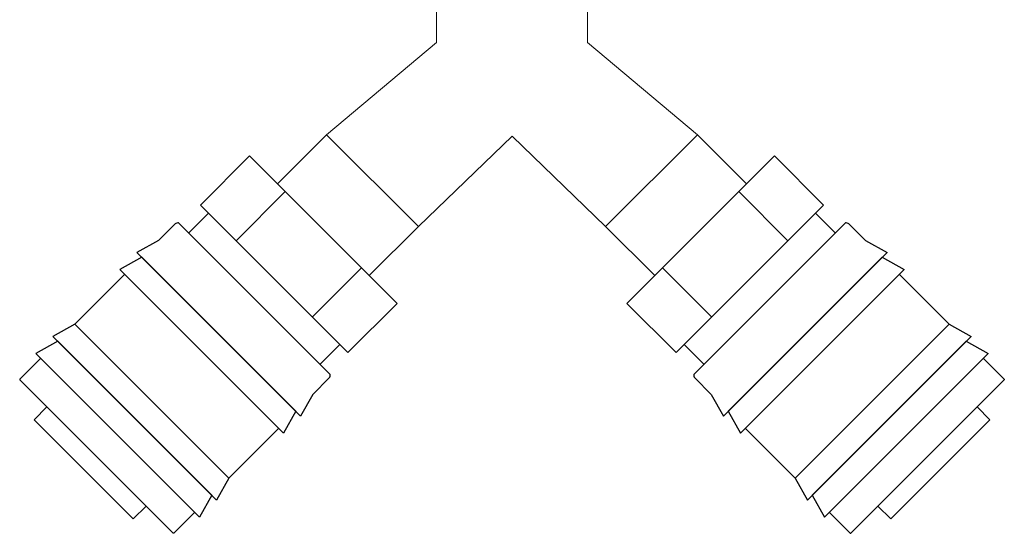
# Model space of a CAD drawing. Header units: millimetres. Extents: x 295996 to 512960, y -33037 to 76497.
# Tile 519 of 556: x 413211 to 414725, y -6871 to -6081. Entities that reach past the tile are written whole.
import ezdxf

# ---------------------------------------------------------------- set-up
doc = ezdxf.new("R2010")
doc.units = ezdxf.units.MM
doc.header["$LTSCALE"] = 0.25
doc.layers.add('VZDUCH ARMATURY', color=7, linetype='Continuous')
doc.layers.add('VZDUCH_ARMATURY', color=7, linetype='Continuous', lineweight=20)

msp = doc.modelspace()

# ---------------------------------------------------------------- linework, layer by layer
at = {"layer": 'VZDUCH ARMATURY'}
for p, q in [((413607.40933, -6333.70158), (413682.99697, -6258.11394)), ((414328.66549, -6333.70158), (414253.07784, -6258.11394)), ((413619.25945, -6345.55171), (413543.67181, -6421.13936)), ((414316.81536, -6345.55171), (414392.40301, -6421.13936)), ((413501.27022, -6378.73776), (413470.82359, -6409.18439)), ((414434.8046, -6378.73776), (414465.25122, -6409.18439)), ((413424.61365, -6420.63915), (413450.03503, -6395.21778)), ((413455.31889, -6393.67968), (413688.46322, -6626.82402)), ((413748.44132, -6474.73358), (413824.02896, -6399.14593)), ((414187.6335, -6474.73358), (414112.04585, -6399.14593)), ((414480.75593, -6393.67968), (414247.61159, -6626.82402)), ((414511.46116, -6420.63915), (414486.03979, -6395.21778)), ((413424.61365, -6420.63915), (413391.10548, -6439.31868)), ((414511.46116, -6420.63915), (414544.96933, -6439.31868)), ((413398.5198, -6446.733), (413365.01164, -6465.41253)), ((413391.10548, -6439.31868), (413642.82422, -6691.03742)), ((413398.5198, -6446.733), (413635.4099, -6683.6231)), ((414544.96933, -6439.31868), (414293.25059, -6691.03742)), ((414537.55501, -6446.733), (414300.66491, -6683.6231)), ((414537.55501, -6446.733), (414571.06318, -6465.41253)), ((413365.01164, -6465.41253), (413616.73037, -6717.13127)), ((413736.59119, -6462.88345), (413661.00355, -6538.4711)), ((414199.48362, -6462.88345), (414275.07127, -6538.4711)), ((414571.06318, -6465.41253), (414319.34444, -6717.13127)), ((413295.51852, -6549.73428), (413372.42595, -6472.82685)), ((414640.55629, -6549.73428), (414563.64886, -6472.82685)), ((413295.51852, -6549.73428), (413262.01035, -6568.41381)), ((413295.51852, -6549.73428), (413532.40862, -6786.62438)), ((414640.55629, -6549.73428), (414403.6662, -6786.62438)), ((414640.55629, -6549.73428), (414674.06446, -6568.41381)), ((413262.01035, -6568.41381), (413513.72909, -6820.13255)), ((414674.06446, -6568.41381), (414422.34573, -6820.13255)), ((413269.42467, -6575.82813), (413235.9165, -6594.50766)), ((413269.42467, -6575.82813), (413506.31477, -6812.71823)), ((413703.40514, -6580.87269), (413672.95852, -6611.31931)), ((414232.66967, -6580.87269), (414263.1163, -6611.31931)), ((414666.65014, -6575.82813), (414429.76004, -6812.71823)), ((414666.65014, -6575.82813), (414700.15831, -6594.50766)), ((413210.93538, -6634.31742), (413243.33082, -6601.92198)), ((413235.9165, -6594.50766), (413487.63524, -6846.2264)), ((414700.15831, -6594.50766), (414448.43957, -6846.2264)), ((414725.13943, -6634.31742), (414692.74399, -6601.92198)), ((413686.92513, -6632.10788), (413661.50375, -6657.52925)), ((414249.14969, -6632.10788), (414274.57106, -6657.52925)), ((413210.93538, -6634.31742), (413210.87851, -6635.06452)), ((413447.07838, -6871.26439), (413210.87851, -6635.06452)), ((414488.99643, -6871.26439), (414725.1963, -6635.06452)), ((414725.13943, -6634.31742), (414725.1963, -6635.06452)), ((413661.50375, -6657.52925), (413642.82422, -6691.03742)), ((414274.57106, -6657.52925), (414293.25059, -6691.03742)), ((413635.4099, -6683.6231), (413616.73037, -6717.13127)), ((414300.66491, -6683.6231), (414319.34444, -6717.13127)), ((413609.31605, -6709.71695), (413532.40862, -6786.62438)), ((414326.75876, -6709.71695), (414403.6662, -6786.62438)), ((413532.40862, -6786.62438), (413513.72909, -6820.13255)), ((414403.6662, -6786.62438), (414422.34573, -6820.13255)), ((413506.31477, -6812.71823), (413487.63524, -6846.2264)), ((414429.76004, -6812.71823), (414448.43957, -6846.2264)), ((413480.22092, -6838.81208), (413447.82548, -6871.20752)), ((414455.85389, -6838.81208), (414488.24933, -6871.20752)), ((413447.82548, -6871.20752), (413447.07838, -6871.26439)), ((414488.24933, -6871.20752), (414488.99643, -6871.26439))]:
    msp.add_line(p, q, dxfattribs=at)
for points in [[(413564.46338, -6290.75564), (413791.38726, -6517.67952), (413715.79962, -6593.26717), (413488.87574, -6366.34328)], [(414371.61143, -6290.75564), (414144.68755, -6517.67952), (414220.2752, -6593.26717), (414447.19908, -6366.34328)], [(413252.70368, -6676.88969), (413405.25321, -6829.43922), (413385.64564, -6849.04679), (413233.09612, -6696.49726)], [(414683.37113, -6676.88969), (414530.8216, -6829.43922), (414550.42917, -6849.04679), (414702.9787, -6696.49726)]]:
    msp.add_lwpolyline(points, close=True, dxfattribs=at)
for centre, start, end in [((413454.94752, -6402.24885), 87.51851201, 124.94137613), ((414481.12729, -6402.24885), 55.05862387, 92.48148799), ((413679.89405, -6627.19538), 325.05862388, 2.48148799), ((414256.18076, -6627.19538), 177.51851201, 214.94137612)]:
    msp.add_arc(centre, 8.57721, start, end, dxfattribs=at)
at = {"layer": 'VZDUCH_ARMATURY', "ltscale": 20}
for p, q in [((413851.79345, -5930.75679), (413851.79345, -6116.47038)), ((414084.28137, -5930.75679), (414084.28137, -6116.47038)), ((413682.99697, -6258.11394), (413851.79345, -6116.47038)), ((414253.07784, -6258.11394), (414084.28137, -6116.47038)), ((413682.99697, -6258.11394), (413824.02896, -6399.14593)), ((413824.02896, -6399.14593), (413968.03741, -6260.2187)), ((414112.04585, -6399.14593), (413968.03741, -6260.2187)), ((414253.07784, -6258.11394), (414112.04585, -6399.14593))]:
    msp.add_line(p, q, dxfattribs=at)

doc.saveas('drawing.dxf')
